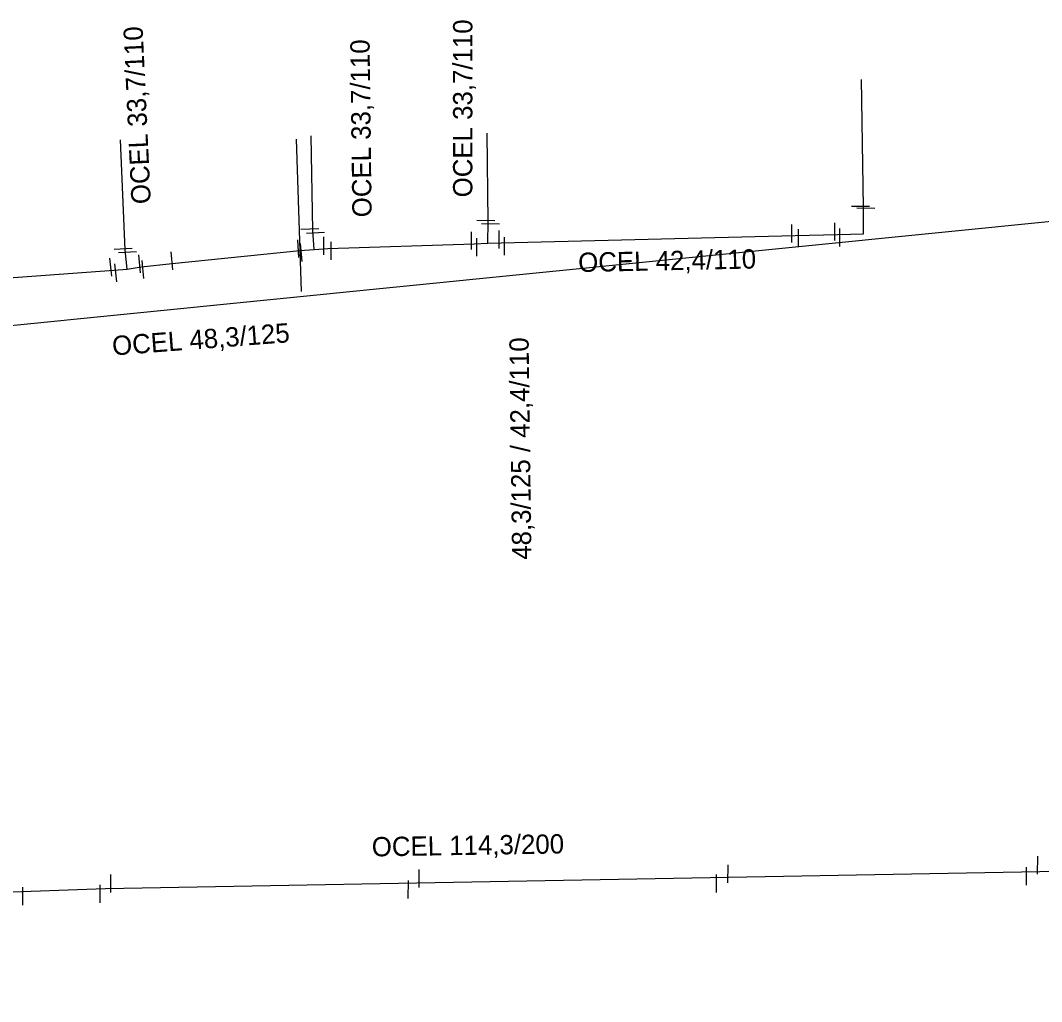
# Model space of a CAD drawing. Extents: x -642943 to -623314, y -1138561 to -1113539.
# Drawn here: x -641742.74 to -641703.07, y -1115236.41 to -1115198.28 of the extents above; entities that cross this region are included whole.
import ezdxf

# ---------------------------------------------------------------- set-up
doc = ezdxf.new("R2010")
doc.units = 0
for name, color, linetype in [('horkovod dimenze', 7, 'Continuous'), ('horkovod předisol', 7, 'Continuous'), ('horkovod sváry', 7, 'Continuous'), ('horkovod trasa', 7, 'Continuous'), ('horkovod zrušený', 7, 'Continuous')]:
    doc.layers.add(name, color=color, linetype=linetype)

# ---------------------------------------------------------------- blocks, each defined once
blk = doc.blocks.new('SPH_2')
at = {"layer": 'horkovod sváry'}
blk.add_line((-0.0001, -0.0349), (0.0001, 0.0349), dxfattribs=at)
blk = doc.blocks.new('SPH_1')
at = {"layer": 'horkovod sváry'}
blk.add_line((0.0001, -0.035), (-0.0001, 0.035), dxfattribs=at)

msp = doc.modelspace()

# ---------------------------------------------------------------- linework, layer by layer
at = {"layer": 'horkovod předisol'}
for points in [[(-641724.58, -1115206.945), (-641712.645, -1115206.642), (-641711.001, -1115206.606), (-641709.981, -1115206.572), (-641709.993, -1115205.535), (-641710.063, -1115200.585)], [(-641738.596, -1115207.954), (-641738.665, -1115207.203), (-641738.852, -1115202.928)], [(-641731.334, -1115207.188), (-641731.383, -1115206.446), (-641731.438, -1115202.773)], [(-641724.58, -1115206.945), (-641724.57, -1115206.115), (-641724.609, -1115202.667)], [(-641738.596, -1115207.954), (-641738.046, -1115207.856), (-641736.838, -1115207.726), (-641731.884, -1115207.222), (-641731.334, -1115207.188)], [(-641731.334, -1115207.188), (-641730.799, -1115207.145), (-641725.11, -1115206.97), (-641724.58, -1115206.945)], [(-641746.61, -1115208.539), (-641746.031, -1115208.496), (-641739.112, -1115207.985), (-641738.596, -1115207.954)], [(-641751.554, -1115234.469), (-641746.89, -1115234.261), (-641743.761, -1115234.175), (-641743.786, -1115232.164), (-641739.432, -1115232.02), (-641702.421, -1115231.343), (-641702.298, -1115235.396), (-641702.102, -1115236.408), (-641701.237, -1115236.398), (-641688.715, -1115235.999), (-641688.871, -1115231.268), (-641683.013, -1115231.141), (-641670.373, -1115230.715)]]:
    msp.add_lwpolyline(points, dxfattribs=at)
at = {"layer": 'horkovod trasa'}
for points in [[(-641724.58, -1115206.945), (-641712.645, -1115206.642), (-641711.001, -1115206.606), (-641709.981, -1115206.572), (-641709.993, -1115205.535), (-641710.063, -1115200.585)], [(-641738.596, -1115207.954), (-641738.665, -1115207.203), (-641738.852, -1115202.928)], [(-641731.334, -1115207.188), (-641731.383, -1115206.446), (-641731.438, -1115202.773)], [(-641724.58, -1115206.945), (-641724.57, -1115206.115), (-641724.609, -1115202.667)], [(-641738.596, -1115207.954), (-641738.046, -1115207.856), (-641736.838, -1115207.726), (-641731.884, -1115207.222), (-641731.334, -1115207.188)], [(-641731.334, -1115207.188), (-641730.799, -1115207.145), (-641725.11, -1115206.97), (-641724.58, -1115206.945)], [(-641746.61, -1115208.539), (-641746.031, -1115208.496), (-641739.112, -1115207.985), (-641738.596, -1115207.954)], [(-641751.554, -1115234.469), (-641746.89, -1115234.261), (-641743.761, -1115234.175), (-641743.786, -1115232.164), (-641739.432, -1115232.02), (-641702.421, -1115231.343), (-641702.298, -1115235.396), (-641702.102, -1115236.408), (-641701.237, -1115236.398), (-641688.715, -1115235.999), (-641688.871, -1115231.268), (-641683.013, -1115231.141), (-641670.373, -1115230.715)]]:
    msp.add_lwpolyline(points, dxfattribs=at)
at = {"layer": 'horkovod zrušený'}
for p, q in [((-641731.814, -1115208.812), (-641732.014, -1115202.894)), ((-641700.038, -1115205.829), (-641756.667, -1115211.511))]:
    msp.add_line(p, q, dxfattribs=at)

# ---------------------------------------------------------------- block references
at = {"layer": 'horkovod sváry'}
for name, p, xscale, yscale, rotation in [('SPH_2', (-641710.1, -1115205.502), 9.999982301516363, 9.999982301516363, -89.86232838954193), ('SPH_2', (-641709.9, -1115205.572), 9.999978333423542, 9.99997833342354, -91.44757272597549), ('SPH_2', (-641724.66, -1115206.052), 9.999988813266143, 9.999988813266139, -90.81565048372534), ('SPH_1', (-641731.49, -1115206.382), 10.000009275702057, 10.000009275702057, -87.11489139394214), ('SPH_1', (-641731.27, -1115206.532), 10.000000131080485, 10.000000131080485, -87.62155334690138), ('SPH_2', (-641724.48, -1115206.182), 9.999986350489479, 9.999986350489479, -90.14700976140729), ('SPH_2', (-641731.94, -1115207.152), 9.999983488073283, 9.999983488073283, 3.814128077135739), ('SPH_2', (-641738.75, -1115207.152), 10.000018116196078, 10.000018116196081, -85.75767270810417), ('SPH_2', (-641738.58, -1115207.282), 9.999995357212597, 9.999995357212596, -86.26181390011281), ('SPH_2', (-641736.85, -1115207.622), 10.000020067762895, 10.000020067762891, 5.876252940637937), ('SPH_1', (-641731.83, -1115207.302), 10.00000373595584, 10.000003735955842, 5.180128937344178), ('SPH_2', (-641739.23, -1115207.872), 10.00002141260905, 10.00002141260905, 6.15633863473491), ('SPH_1', (-641738.11, -1115207.742), 9.999984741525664, 9.999984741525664, 4.918186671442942), ('SPH_2', (-641737.98, -1115207.962), 9.999981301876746, 9.999981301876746, 5.557994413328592), ('SPH_1', (-641739.03, -1115208.092), 9.999986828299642, 9.99998682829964, 6.526549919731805)]:
    msp.add_blockref(name, p, dxfattribs=dict(at, xscale=xscale, yscale=yscale, rotation=rotation))
at = {"layer": 'horkovod sváry', "xscale": 10, "yscale": 10}
for p in [(-641725.22, -1115206.842), (-641724.14, -1115206.792), (-641712.77, -1115206.562), (-641712.51, -1115206.742), (-641711.1, -1115206.492), (-641710.91, -1115206.722), (-641730.95, -1115207.042), (-641730.67, -1115207.232), (-641725.01, -1115207.092), (-641723.93, -1115207.052), (-641715.25, -1115231.441), (-641703.22, -1115231.111), (-641739.23, -1115231.821), (-641727.25, -1115231.631), (-641715.7, -1115231.821), (-641703.65, -1115231.531), (-641739.64, -1115232.221), (-641727.67, -1115232.051), (-641742.65, -1115232.311)]:
    msp.add_blockref('SPH_2', p, dxfattribs=at)

# ---------------------------------------------------------------- texts
at = {"layer": 'horkovod dimenze'}
for s, height, rotation, p in [('OCEL 33,7/110', 0.74998, 92.6651, (-641737.672, -1115205.403)), ('OCEL 33,7/110', 0.75, 90, (-641725.182, -1115205.158)), ('OCEL 33,7/110', 0.75, 90.6875, (-641729.093, -1115205.929)), ('OCEL 42,4/110', 0.75, 1.1589, (-641721.064, -1115208.062)), ('OCEL 48,3/125', 0.75, 4.3036, (-641739.149, -1115211.304)), ('48,3/125 / 42,4/110', 0.75, 90.7383, (-641722.886, -1115219.237)), ('OCEL 114,3/200', 0.74999, 0.9071, (-641729.084, -1115230.769))]:
    msp.add_text(s, height=height, rotation=rotation, dxfattribs=at).set_placement(p)

doc.saveas('drawing.dxf')
